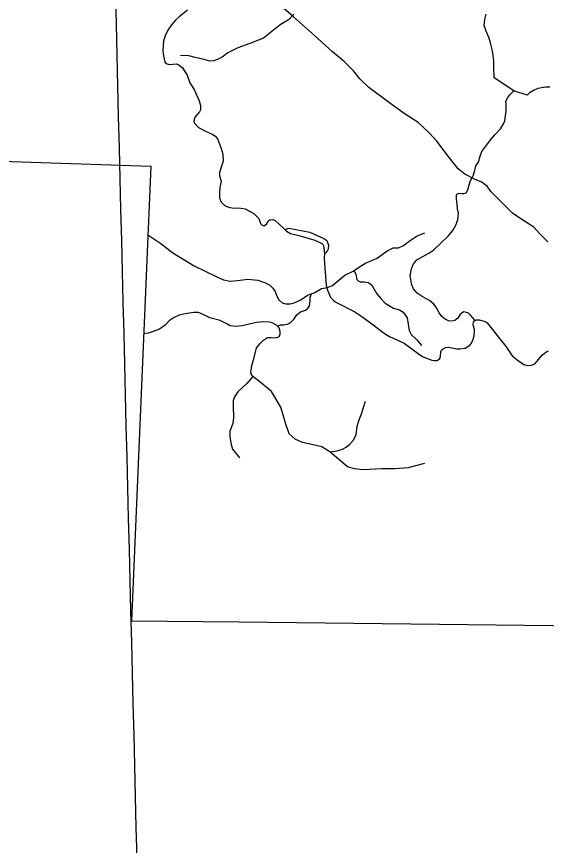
# Model space of a CAD drawing. Extents: x -19 to 366, y -4 to 359.
# Drawn here: x 142.109 to 143.264, y 185.522 to 187.329 of the extents above; entities that cross this region are included whole.
import ezdxf

# ---------------------------------------------------------------- set-up
doc = ezdxf.new("R2010")
doc.units = 0
for name, color, linetype in [('Level 2', 7, 'Continuous'), ('Level 35', 7, 'Continuous'), ('Level 45', 7, 'Continuous'), ('Level 46', 7, 'Continuous'), ('Level 60', 7, 'Continuous')]:
    doc.layers.add(name, color=color, linetype=linetype)

msp = doc.modelspace()

# ---------------------------------------------------------------- linework, layer by layer
at = {"layer": 'Level 2'}
for points in [[(141.3656, 187.0158), (141.3691, 187.0158), (141.8799, 187.0199), (142.4018, 187.003), (142.3602, 186.0117)], [(142.3602, 186.0117), (142.5943, 186.0092), (143.031, 186.0045), (143.2781, 186.0014), (143.5971, 185.9972), (144.2752, 185.9906), (144.6103, 185.9878), (144.66, 185.9874), (144.8561, 185.9858)]]:
    msp.add_lwpolyline(points, dxfattribs=at)
at = {"layer": 'Level 35'}
for points in [[(142.4823, 187.3425), (142.4638, 187.3282), (142.4557, 187.3211), (142.447, 187.311), (142.4391, 187.2994), (142.433, 187.2869), (142.4297, 187.2762), (142.4284, 187.254), (142.4296, 187.2432), (142.4323, 187.2299), (142.4348, 187.2269), (142.4426, 187.2243), (142.4574, 187.2258), (142.4631, 187.224), (142.4711, 187.2172), (142.4814, 187.2014), (142.4872, 187.1846), (142.4965, 187.1698), (142.5077, 187.145), (142.5102, 187.1353), (142.51, 187.1256), (142.5083, 187.1209), (142.4985, 187.11), (142.4964, 187.1045), (142.4961, 187.1007), (142.4976, 187.0963), (142.5062, 187.0873)], [(143.1934, 187.1671), (143.1506, 187.195), (143.1495, 187.2187), (143.1496, 187.2322), (143.1471, 187.2541), (143.1434, 187.269), (143.1397, 187.2818), (143.1326, 187.2971), (143.1286, 187.3094), (143.1298, 187.3228), (143.1333, 187.3338)], [(143.1088, 186.6663), (143.0988, 186.6777), (143.0942, 186.682), (143.0904, 186.6837), (143.0844, 186.685), (143.0809, 186.683), (143.0759, 186.6783), (143.071, 186.6712), (143.0647, 186.6662), (143.0582, 186.6646), (143.0508, 186.6655), (143.0435, 186.6689), (143.036, 186.6749), (143.0307, 186.6832), (143.025, 186.6941), (143.0191, 186.702), (143.0093, 186.7096), (142.9932, 186.7188), (142.9827, 186.7257), (142.9746, 186.7355), (142.9711, 186.7443), (142.9687, 186.7554), (142.9675, 186.7645), (142.97, 186.7787), (142.9748, 186.7898), (142.9818, 186.7986), (142.9946, 186.8058), (143.008, 186.8129), (143.0188, 186.8205), (143.0364, 186.8367), (143.0501, 186.8503), (143.0602, 186.8626), (143.0676, 186.8754), (143.0713, 186.8867), (143.0725, 186.9), (143.0705, 186.9094), (143.0696, 186.9206), (143.0685, 186.9305), (143.0682, 186.9366), (143.0683, 186.94), (143.0692, 186.9419), (143.0738, 186.9437), (143.0797, 186.9428), (143.0846, 186.9429), (143.0892, 186.9443), (143.0933, 186.9509), (143.0958, 186.9617), (143.0986, 186.9715), (143.1016, 186.9766), (143.1051, 186.9837), (143.108, 186.9941), (143.1106, 187.0036), (143.1133, 187.0081), (143.1164, 187.0112), (143.1201, 187.0245), (143.1235, 187.0346), (143.143, 187.0609), (143.1519, 187.0709), (143.1641, 187.0842), (143.1705, 187.0949), (143.1735, 187.1013), (143.1752, 187.1125), (143.1767, 187.1223), (143.1766, 187.1326), (143.1768, 187.1381), (143.1758, 187.1444), (143.1801, 187.1525), (143.1842, 187.1585), (143.1934, 187.1671)], [(143.2222, 187.1575), (143.1934, 187.1671)], [(143.2716, 187.1748), (143.2625, 187.1748), (143.2576, 187.1745), (143.2457, 187.1717), (143.2358, 187.1675), (143.2276, 187.1629), (143.2241, 187.1592), (143.2222, 187.1575)], [(142.5062, 187.0873), (142.5227, 187.0784), (142.536, 187.0724), (142.5429, 187.068), (142.5479, 187.061), (142.5549, 187.0434), (142.559, 187.0288), (142.5594, 187.0136), (142.5557, 187.0003), (142.5514, 186.9891), (142.5518, 186.9817), (142.5555, 186.9703), (142.5527, 186.9561), (142.5514, 186.9445), (142.5516, 186.934), (142.5551, 186.9244), (142.5642, 186.9164), (142.5743, 186.9127), (142.5796, 186.9118), (142.598, 186.9115), (142.6075, 186.91), (142.6267, 186.8994), (142.6376, 186.8887), (142.6414, 186.8777), (142.6441, 186.8748), (142.6483, 186.8729), (142.6541, 186.8766), (142.6575, 186.8827), (142.6613, 186.8861), (142.6681, 186.8863), (142.6729, 186.8844), (142.6799, 186.8788), (142.6948, 186.8638), (142.6997, 186.8671), (142.7031, 186.8673), (142.7485, 186.8591), (142.7793, 186.8452), (142.7854, 186.8407), (142.7892, 186.8304), (142.7883, 186.8219), (142.7855, 186.816), (142.7804, 186.8114), (142.7797, 186.8031), (142.7805, 186.7903), (142.7845, 186.7435), (142.7874, 186.7323), (142.7939, 186.7175), (142.8002, 186.7096), (142.8065, 186.7058), (142.8468, 186.6851), (142.8601, 186.6768), (142.8812, 186.6611), (142.9134, 186.6366), (142.9223, 186.6313), (142.9543, 186.6172), (142.9879, 186.5919), (142.9959, 186.5874)], [(142.6948, 186.8638), (142.6975, 186.8614), (142.7068, 186.8561), (142.7277, 186.8507), (142.7596, 186.8413), (142.7746, 186.8344), (142.7778, 186.831), (142.7792, 186.8255), (142.7804, 186.8114)], [(142.9959, 186.5874), (143.0146, 186.5798), (143.0197, 186.5789), (143.0261, 186.5791), (143.0316, 186.5835), (143.0335, 186.5887), (143.0342, 186.5983), (143.0359, 186.6016), (143.0393, 186.6046), (143.0442, 186.6073), (143.0511, 186.6079), (143.0687, 186.6044), (143.0763, 186.6042), (143.0873, 186.606), (143.0971, 186.6123), (143.1007, 186.6172), (143.1049, 186.6254), (143.1071, 186.6328), (143.1076, 186.6461), (143.1049, 186.6567), (143.1053, 186.6628), (143.1077, 186.6659), (143.1117, 186.6676), (143.1174, 186.6674), (143.1288, 186.6648), (143.1353, 186.6614), (143.1404, 186.6546), (143.1765, 186.609), (143.1898, 186.5895), (143.2007, 186.5808), (143.2153, 186.5702), (143.2224, 186.5682), (143.2317, 186.569), (143.2387, 186.5721), (143.256, 186.5913), (143.2628, 186.5972), (143.2685, 186.6003)]]:
    msp.add_lwpolyline(points, dxfattribs=at)
at = {"layer": 'Level 45'}
for points in [[(143.2675, 186.8375), (143.2489, 186.8562), (143.2371, 186.8695), (143.219, 186.8813), (143.1912, 186.8995), (143.1581, 186.9321), (143.1431, 186.9475), (143.1351, 186.9593), (143.1218, 186.9689), (143.109, 186.9737), (143.0865, 186.9855), (143.0716, 186.9972), (143.0502, 187.0245), (143.0257, 187.0576), (143.008, 187.0758), (142.9845, 187.0977), (142.9541, 187.1174), (142.9199, 187.142), (142.8772, 187.1741), (142.8575, 187.1928), (142.8441, 187.2104), (142.8233, 187.2307), (142.7982, 187.2521), (142.7587, 187.2873), (142.7127, 187.3285), (142.6919, 187.3461)], [(142.714, 187.3344), (142.7018, 187.3221), (142.6836, 187.3109), (142.6473, 187.2817), (142.6175, 187.27), (142.5918, 187.2606), (142.5701, 187.2501), (142.5572, 187.2407), (142.5485, 187.236), (142.5391, 187.2325), (142.5303, 187.2319), (142.5157, 187.236), (142.4987, 187.2395), (142.4847, 187.243), (142.4665, 187.2442)], [(142.3955, 186.8529), (142.4241, 186.8339), (142.4498, 186.8138), (142.4966, 186.7854), (142.5446, 186.7625)], [(142.9989, 186.3542), (142.9788, 186.3497), (142.9632, 186.3453), (142.9342, 186.343), (142.9052, 186.343), (142.865, 186.3408), (142.8461, 186.343), (142.8305, 186.3475), (142.8115, 186.3631), (142.7925, 186.3799), (142.7747, 186.391), (142.7557, 186.3955), (142.7323, 186.4), (142.7167, 186.4078), (142.7033, 186.4189), (142.6966, 186.4401), (142.6854, 186.477), (142.6654, 186.5116), (142.6397, 186.5328), (142.6277, 186.5411), (142.6221, 186.5462), (142.6199, 186.5529), (142.6221, 186.5679), (142.6272, 186.5858), (142.6322, 186.607), (142.64, 186.6165), (142.6478, 186.6237), (142.6567, 186.6293), (142.664, 186.6293), (142.6735, 186.6288), (142.6807, 186.6304), (142.6841, 186.6355), (142.6841, 186.6405), (142.6835, 186.6461), (142.6813, 186.6511), (142.6762, 186.6561), (142.6668, 186.6611), (142.6606, 186.6628), (142.6478, 186.6634), (142.6316, 186.6617), (142.6009, 186.6544), (142.5864, 186.6533), (142.5747, 186.655), (142.568, 186.6589), (142.5535, 186.6662), (142.5307, 186.6723), (142.5173, 186.6784), (142.5061, 186.6835), (142.4961, 186.684), (142.4816, 186.6818), (142.4654, 186.6784), (142.4526, 186.6729), (142.442, 186.6656), (142.4336, 186.6561), (142.4213, 186.6477), (142.4074, 186.6422), (142.3962, 186.6388), (142.3864, 186.6371)], [(142.6242, 186.5443), (142.6114, 186.5287), (142.6027, 186.5213), (142.5919, 186.5109), (142.5846, 186.4997), (142.5815, 186.4919), (142.5815, 186.4802), (142.5824, 186.4547), (142.5807, 186.4418), (142.5746, 186.4253), (142.5742, 186.4128), (142.5768, 186.3959), (142.5802, 186.386), (142.5954, 186.367)], [(142.7925, 186.3799), (142.8084, 186.3821), (142.8196, 186.386), (142.8278, 186.3899), (142.836, 186.3968), (142.8434, 186.4046), (142.8494, 186.4171), (142.852, 186.4357), (142.8568, 186.4517), (142.8615, 186.4629), (142.8645, 186.4746), (142.8702, 186.4906)]]:
    msp.add_lwpolyline(points, dxfattribs=at)
at = {"layer": 'Level 46'}
for points in [[(142.5446, 186.7625), (142.5602, 186.7547), (142.5742, 186.7519), (142.5909, 186.7536), (142.6138, 186.7563), (142.6355, 186.7541), (142.6517, 186.7485), (142.6612, 186.7435), (142.6679, 186.7368), (142.6729, 186.7296), (142.6768, 186.7195), (142.6807, 186.7111), (142.688, 186.705), (142.6963, 186.7028), (142.7058, 186.7028), (142.7147, 186.7045), (142.7287, 186.7112), (142.7437, 186.7212), (142.7593, 186.7274), (142.7739, 186.7358), (142.7872, 186.7385), (142.7978, 186.7424), (142.8084, 186.7514), (142.8252, 186.7648), (142.843, 186.7737), (142.8614, 186.7865), (142.8703, 186.7916), (142.8952, 186.8022), (142.917, 186.8183), (142.9304, 186.8245), (142.9421, 186.825), (142.9527, 186.8301), (142.9649, 186.8396), (142.9822, 186.8507), (142.999, 186.8574)], [(142.8448, 186.775), (142.8489, 186.767), (142.8512, 186.7558), (142.8539, 186.7525), (142.8584, 186.7508), (142.8668, 186.7508), (142.8768, 186.7491), (142.8841, 186.743), (142.8947, 186.7246), (142.9036, 186.7145), (142.9131, 186.7039), (142.9309, 186.6933), (142.9443, 186.6894), (142.9521, 186.6844), (142.9605, 186.6721), (142.9649, 186.6442), (142.9694, 186.6359), (142.9817, 186.6241), (142.9923, 186.6119)], [(142.6779, 186.6545), (142.6844, 186.6571), (142.6922, 186.6571), (142.7011, 186.6587), (142.7061, 186.661), (142.7145, 186.6699), (142.7201, 186.6783), (142.7284, 186.685), (142.739, 186.6889), (142.7452, 186.6939), (142.748, 186.6984), (142.7491, 186.709), (142.7491, 186.7168), (142.7525, 186.7247)]]:
    msp.add_lwpolyline(points, dxfattribs=at)
at = {"layer": 'Level 60'}
for points in [[(146.7783, 1.697), (146.5788, 10.3131), (146.3785, 18.9294), (146.1776, 27.5458), (145.9759, 36.1624), (145.7736, 44.7791), (145.5705, 53.396), (145.3668, 62.013), (145.1624, 70.6301), (144.9572, 79.2474), (144.7514, 87.8648), (144.5449, 96.4823), (144.3377, 105.1), (144.1299, 113.7179), (143.9213, 122.3359), (143.712, 130.954), (143.5021, 139.5723), (143.2915, 148.1907), (143.0802, 156.8092), (142.8682, 165.4279), (142.6555, 174.0468), (142.4422, 182.6658), (142.2282, 191.2849), (142.0135, 199.9042), (141.7981, 208.5236), (141.582, 217.1432), (141.3653, 225.7629), (141.1479, 234.3828), (140.9298, 243.0028), (140.711, 251.623), (140.4916, 260.2433), (140.2715, 268.8638), (140.0508, 277.4844), (139.8293, 286.1051), (139.6072, 294.726), (139.3845, 303.3471), (139.161, 311.9683), (138.937, 320.5896), (138.7122, 329.2111), (138.4868, 337.8328), (138.2607, 346.4546)], [(0, 180.8999), (7.1228, 180.9044), (14.2457, 180.9176), (21.3685, 180.9397), (28.4912, 180.9706), (35.614, 181.0103), (42.7366, 181.0589), (49.8592, 181.1163), (56.9818, 181.1825), (64.1042, 181.2575), (71.2266, 181.3414), (78.3488, 181.4341), (85.4709, 181.5357), (92.5929, 181.646), (99.7147, 181.7652), (106.8364, 181.8933), (113.9579, 182.0301), (121.0793, 182.1758), (128.2005, 182.3303), (135.3214, 182.4936), (142.4422, 182.6658), (149.5627, 182.8468), (156.683, 183.0366), (163.8031, 183.2352), (170.9229, 183.4427), (178.0425, 183.659), (185.1617, 183.8841), (192.2807, 184.1181), (199.3994, 184.3608), (206.5178, 184.6124), (213.6359, 184.8728), (220.7537, 185.1421), (227.8711, 185.4201), (234.9881, 185.707), (242.1048, 186.0027), (249.2212, 186.3073), (256.3371, 186.6206), (263.4526, 186.9428), (270.5678, 187.2738), (277.6825, 187.6136), (284.7968, 187.9622), (291.9107, 188.3197), (299.0241, 188.6859), (306.1371, 189.061), (313.2495, 189.4449), (320.3615, 189.8377), (327.4731, 190.2392), (334.5841, 190.6495), (341.6946, 191.0687)]]:
    msp.add_spline(points, degree=3, dxfattribs=at)

doc.saveas('drawing.dxf')
